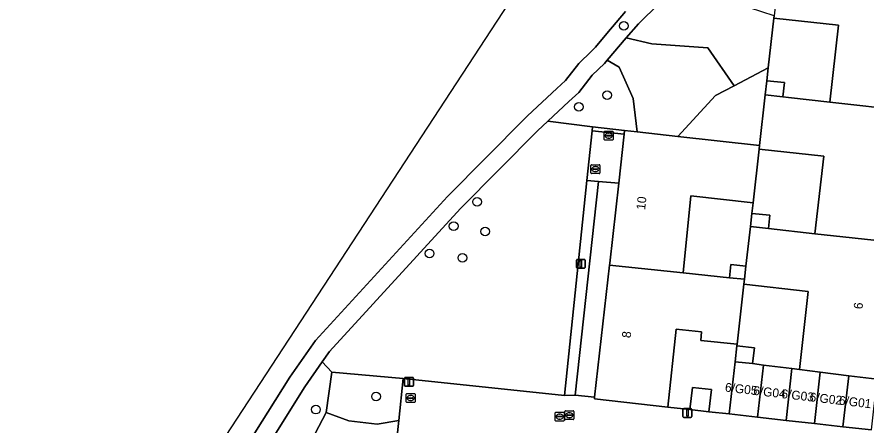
# Model space of a CAD drawing. Extents: x 162396 to 163643, y 386452 to 387406.
# Drawn here: x 162413.4 to 162508.8, y 386537.6 to 386583.4 of the extents above; entities that cross this region are included whole.
import ezdxf

# ---------------------------------------------------------------- set-up
doc = ezdxf.new("R2010")
doc.units = 0
for name, color, linetype in [('IMGEO_Boom', 7, 'Continuous'), ('IMGEO_Brandkraan', 7, 'Continuous'), ('IMGEO_Erf', 7, 'Continuous'), ('IMGEO_Grasland_overig', 7, 'Continuous'), ('IMGEO_Groenvoorziening', 7, 'Continuous'), ('IMGEO_Kolk', 7, 'Continuous'), ('IMGEO_Lichtmast', 7, 'Continuous'), ('IMGEO_Meer_plas_ven_vijver', 7, 'Continuous'), ('IMGEO_Muur', 7, 'Continuous'), ('IMGEO_Oever', 7, 'Continuous'), ('IMGEO_Pand', 7, 'Continuous'), ('IMGEO_Pand_nummerreeks', 7, 'Continuous'), ('IMGEO_Parkeervlak_open', 7, 'Continuous'), ('IMGEO_Rioolput', 7, 'Continuous'), ('IMGEO_Voetpad_open', 7, 'Continuous')]:
    doc.layers.add(name, color=color, linetype=linetype)

msp = doc.modelspace()

# ---------------------------------------------------------------- linework, layer by layer
at = {"layer": 'IMGEO_Boom'}
for centre in [(162481.511, 386582.406), (162479.639, 386574.623), (162476.459, 386573.308), (162465.046, 386562.65), (162462.422, 386559.917), (162465.964, 386559.309), (162459.721, 386556.841), (162463.403, 386556.347), (162453.712, 386540.782), (162446.969, 386539.3)]:
    msp.add_circle(centre, 0.489, dxfattribs=at)
at = {"layer": 'IMGEO_Brandkraan'}
for p, q in [((162479.316, 386569.651), (162479.316, 386570.503)), ((162479.391, 386570.577), (162480.243, 386570.577)), ((162479.575, 386570.071), (162479.575, 386570.083)), ((162480.013, 386570.034), (162479.615, 386570.034)), ((162479.618, 386570.12), (162480.016, 386570.12)), ((162479.827, 386569.797), (162479.802, 386569.797)), ((162479.804, 386570.357), (162479.829, 386570.357)), ((162480.059, 386570.083), (162480.059, 386570.071)), ((162480.317, 386570.503), (162480.317, 386569.651)), ((162480.243, 386569.577), (162479.391, 386569.577))]:
    msp.add_line(p, q, dxfattribs=at)
for points in [[(162479.316, 386569.651), (162479.316, 386570.503)], [(162479.391, 386570.577), (162480.243, 386570.577)], [(162480.317, 386570.503), (162480.317, 386569.651)], [(162480.243, 386569.577), (162479.391, 386569.577)]]:
    msp.add_lwpolyline(points, dxfattribs=at)
for centre, radius, start, end in [((162479.393, 386570.501), 0.0765, 91.55205, 178.44795), ((162479.393, 386570.501), 0.0765, 91.55205, 178.44795), ((162479.615, 386570.08), 0.0403, 85.87752, 175.75265), ((162479.612, 386570.07), 0.0366, 178.93798, 274.71019), ((162480.016, 386570.077), 0.043, 264.86636, 352.45326), ((162480.02, 386570.082), 0.0386, 1.73085, 96.63898), ((162480.241, 386570.501), 0.0765, 1.55205, 88.44795), ((162480.241, 386570.501), 0.0765, 1.55205, 88.44795), ((162479.393, 386569.653), 0.0765, 181.55205, 268.44795), ((162479.393, 386569.653), 0.0765, 181.55205, 268.44795), ((162480.241, 386569.653), 0.0765, 271.55205, 358.44795), ((162480.241, 386569.653), 0.0765, 271.55205, 358.44795)]:
    msp.add_arc(centre, radius, start, end, dxfattribs=at)
for centre, major_axis, ratio, start_param, end_param in [((162479.803, 386570.077), (-0.387, 0.002), 0.722429, 4.712389, 7.853982), ((162479.828, 386570.077), (-0.39, 0.002), 0.717154, 1.570796, 4.712389)]:
    msp.add_ellipse(centre, major_axis=major_axis, ratio=ratio, start_param=start_param, end_param=end_param, dxfattribs=at)
at = {"layer": 'IMGEO_Erf'}
for points in [[(162505.578, 386582.473), (162498.341, 386583.274), (162497.713, 386577.696), (162497.548, 386576.227), (162499.553, 386576.04), (162499.357, 386574.441), (162500, 386574.369), (162504.608, 386573.852)], [(162503.942, 386567.785), (162496.683, 386568.546), (162496.006, 386562.526), (162495.871, 386561.33), (162497.906, 386561.139), (162497.743, 386559.631), (162502.946, 386559.035)], [(162495.706, 386559.86), (162495.871, 386561.33), (162496.006, 386562.526), (162489.038, 386563.318), (162488.158, 386554.649), (162493.378, 386554.123), (162493.522, 386555.61), (162495.206, 386555.423)], [(162502.181, 386552.582), (162494.98, 386553.411), (162494.217, 386546.637), (162494.197, 386546.457), (162496.178, 386546.251), (162495.963, 386544.462), (162497.185, 386544.309), (162500.371, 386543.907), (162501.224, 386543.8)], [(162493.997, 386544.683), (162494.197, 386546.457), (162494.217, 386546.637), (162490.138, 386547.051), (162490.24, 386548.042), (162487.376, 386548.346), (162486.439, 386539.585), (162488.923, 386539.306), (162489.222, 386541.794), (162491.346, 386541.567), (162491.064, 386539.065), (162493.336, 386538.81)]]:
    msp.add_lwpolyline(points, close=True, dxfattribs=at)
at = {"layer": 'IMGEO_Grasland_overig'}
msp.add_lwpolyline([(162479.898, 386555.517), (162479.924, 386555.748), (162480.934, 386564.737), (162478.659, 386564.938), (162476.066, 386540.905), (162478.229, 386540.682)], close=True, dxfattribs=at)
at = {"layer": 'IMGEO_Groenvoorziening'}
for points in [[(162498.341, 386583.274), (162498.372, 386583.546), (162495.595, 386584.438), (162492.876, 386589.874), (162490.031, 386589.442), (162483.154, 386582.652), (162481.784, 386581.057), (162484.642, 386580.4), (162490.934, 386579.934), (162493.882, 386575.678), (162497.713, 386577.696)], [(162479.631, 386578.553), (162480.991, 386577.76), (162482.544, 386574.265), (162483.023, 386570.497), (162487.578, 386569.984), (162491.789, 386574.576), (162493.882, 386575.678), (162490.934, 386579.934), (162484.642, 386580.4), (162481.784, 386581.057)], [(162482.544, 386574.265), (162480.991, 386577.76), (162479.631, 386578.553), (162479.327, 386578.199), (162477.958, 386576.855), (162476.447, 386574.92), (162475.355, 386573.9), (162473.002, 386571.704), (162477.99, 386571.063), (162481.6, 386570.657), (162483.023, 386570.497)], [(162497.372, 386574.664), (162497.548, 386576.227), (162497.713, 386577.696), (162493.882, 386575.678), (162491.789, 386574.576), (162487.578, 386569.984), (162496.729, 386568.955)], [(162477.363, 386565.052), (162477.942, 386570.635), (162477.99, 386571.063), (162473.002, 386571.704), (162471.82, 386570.601), (162463.19, 386561.877), (162448.492, 386545.815), (162447.678, 386544.657), (162448.752, 386543.51), (162456.771, 386542.788), (162474.859, 386540.892)], [(162448.106, 386538.987), (162448.752, 386543.51), (162447.678, 386544.657), (162445.726, 386541.877), (162440.223, 386533.06), (162439.081, 386530.869), (162438.347, 386528.973), (162436.396, 386525.055), (162439.87, 386523.156)], [(162456.771, 386542.788), (162448.752, 386543.51), (162448.106, 386538.987), (162450.665, 386538.022), (162453.833, 386537.665), (162456.255, 386538.063)]]:
    msp.add_lwpolyline(points, close=True, dxfattribs=at)
for points in [[(162456.255, 386538.063), (162453.833, 386537.665), (162450.665, 386538.022), (162448.106, 386538.987), (162439.87, 386523.156), (162436.396, 386525.055), (162434.169, 386520.583), (162432.096, 386516.885), (162427.708, 386506.981), (162427.991, 386506.875), (162431.682, 386505.492), (162432.408, 386505.149), (162433.047, 386504.663), (162433.782, 386503.713), (162434.049, 386503.368), (162434.634, 386501.453), (162434.381, 386499.718), (162426.756, 386491.057), (162424.097, 386490.065), (162419.332, 386490.597), (162417.794, 386486.43), (162447.343, 386483.029)], [(162450.572, 386485.975), (162452.109, 386499.982), (162456.255, 386538.063)]]:
    msp.add_lwpolyline(points, dxfattribs=at)
at = {"layer": 'IMGEO_Kolk'}
for p, q in [((162473.806, 386538.088), (162473.806, 386538.94)), ((162473.881, 386539.014), (162474.733, 386539.014)), ((162474.065, 386538.508), (162474.065, 386538.52)), ((162474.503, 386538.471), (162474.105, 386538.471)), ((162474.108, 386538.557), (162474.506, 386538.557)), ((162474.294, 386538.794), (162474.319, 386538.794)), ((162474.549, 386538.52), (162474.549, 386538.508)), ((162474.807, 386538.94), (162474.807, 386538.088)), ((162474.733, 386538.014), (162473.881, 386538.014)), ((162474.317, 386538.234), (162474.292, 386538.234))]:
    msp.add_line(p, q, dxfattribs=at)
for points in [[(162473.806, 386538.088), (162473.806, 386538.94)], [(162473.881, 386539.014), (162474.733, 386539.014)], [(162474.807, 386538.94), (162474.807, 386538.088)], [(162474.733, 386538.014), (162473.881, 386538.014)]]:
    msp.add_lwpolyline(points, dxfattribs=at)
for centre, radius, start, end in [((162473.883, 386538.938), 0.0765, 91.55205, 178.44795), ((162473.883, 386538.938), 0.0765, 91.55205, 178.44795), ((162474.105, 386538.517), 0.0403, 85.87752, 175.75265), ((162474.102, 386538.507), 0.0366, 178.93798, 274.71019), ((162474.506, 386538.514), 0.043, 264.86636, 352.45326), ((162474.51, 386538.519), 0.0386, 1.73085, 96.63898), ((162474.731, 386538.938), 0.0765, 1.55205, 88.44795), ((162474.731, 386538.938), 0.0765, 1.55205, 88.44795), ((162473.883, 386538.09), 0.0765, 181.55205, 268.44795), ((162473.883, 386538.09), 0.0765, 181.55205, 268.44795), ((162474.731, 386538.09), 0.0765, 271.55205, 358.44795), ((162474.731, 386538.09), 0.0765, 271.55205, 358.44795)]:
    msp.add_arc(centre, radius, start, end, dxfattribs=at)
for centre, major_axis, ratio, start_param, end_param in [((162474.293, 386538.514), (-0.387, 0.002), 0.722429, 4.712389, 7.853982), ((162474.318, 386538.514), (-0.39, 0.002), 0.717154, 1.570796, 4.712389)]:
    msp.add_ellipse(centre, major_axis=major_axis, ratio=ratio, start_param=start_param, end_param=end_param, dxfattribs=at)
at = {"layer": 'IMGEO_Lichtmast'}
for p, q in [((162476.193, 386555.281), (162476.193, 386556.081)), ((162476.193, 386556.081), (162476.193, 386555.281)), ((162476.293, 386556.181), (162477.083, 386556.181)), ((162477.083, 386556.181), (162476.293, 386556.181)), ((162477.183, 386556.081), (162477.183, 386555.281)), ((162477.183, 386555.281), (162477.183, 386556.081)), ((162477.083, 386555.181), (162476.293, 386555.181)), ((162476.293, 386555.181), (162477.083, 386555.181)), ((162456.911, 386542.019), (162456.911, 386542.819)), ((162456.911, 386542.819), (162456.911, 386542.019)), ((162457.011, 386542.919), (162457.801, 386542.919)), ((162457.801, 386542.919), (162457.011, 386542.919)), ((162457.901, 386542.819), (162457.901, 386542.019)), ((162457.901, 386542.019), (162457.901, 386542.819)), ((162457.801, 386541.919), (162457.011, 386541.919)), ((162457.011, 386541.919), (162457.801, 386541.919)), ((162488.143, 386538.529), (162488.143, 386539.329)), ((162488.143, 386539.329), (162488.143, 386538.529)), ((162488.243, 386539.429), (162489.033, 386539.429)), ((162489.033, 386539.429), (162488.243, 386539.429)), ((162489.133, 386539.329), (162489.133, 386538.529)), ((162489.133, 386538.529), (162489.133, 386539.329)), ((162489.033, 386538.429), (162488.243, 386538.429)), ((162488.243, 386538.429), (162489.033, 386538.429))]:
    msp.add_line(p, q, dxfattribs=at)
for points in [[(162476.613, 386556.056), (162476.763, 386556.056), (162476.763, 386555.306), (162476.613, 386555.306), (162476.613, 386556.056)], [(162457.331, 386542.794), (162457.481, 386542.794), (162457.481, 386542.044), (162457.331, 386542.044), (162457.331, 386542.794)], [(162488.563, 386539.304), (162488.713, 386539.304), (162488.713, 386538.554), (162488.563, 386538.554), (162488.563, 386539.304)]]:
    msp.add_lwpolyline(points, dxfattribs=at)
for centre, start, end in [((162476.293, 386556.081), 90, 180), ((162476.293, 386556.081), 90, 180), ((162477.083, 386556.081), 0, 90), ((162477.083, 386556.081), 360, 90), ((162476.293, 386555.281), 180, 270), ((162476.293, 386555.281), 180, 270), ((162477.083, 386555.281), 270, 0), ((162477.083, 386555.281), 270, 0), ((162457.011, 386542.819), 90, 180), ((162457.011, 386542.819), 90, 180), ((162457.801, 386542.819), 0, 90), ((162457.801, 386542.819), 360, 90), ((162457.011, 386542.019), 180, 270), ((162457.011, 386542.019), 180, 270), ((162457.801, 386542.019), 270, 0), ((162457.801, 386542.019), 270, 0), ((162488.243, 386539.329), 90, 180), ((162488.243, 386539.329), 90, 180), ((162489.033, 386539.329), 0, 90), ((162489.033, 386539.329), 360, 90), ((162488.243, 386538.529), 180, 270), ((162488.243, 386538.529), 180, 270), ((162489.033, 386538.529), 270, 0), ((162489.033, 386538.529), 270, 0)]:
    msp.add_arc(centre, 0.1, start, end, dxfattribs=at)
at = {"layer": 'IMGEO_Meer_plas_ven_vijver'}
for points in [[(162486.069, 386611.772), (162413.433, 386500.536)], [(162438.485, 386534.053), (162444.028, 386542.939), (162446.93, 386547.07), (162461.741, 386563.256), (162470.426, 386572.035), (162470.706, 386572.318), (162473.991, 386575.369), (162474.969, 386576.277), (162476.463, 386578.19), (162477.875, 386579.576), (162478.343, 386580.036), (162479.62, 386581.555), (162481.683, 386584.01)]]:
    msp.add_lwpolyline(points, dxfattribs=at)
at = {"layer": 'IMGEO_Muur'}
msp.add_lwpolyline([(162481.6, 386570.657), (162477.99, 386571.063), (162477.942, 386570.635), (162481.552, 386570.229)], close=True, dxfattribs=at)
at = {"layer": 'IMGEO_Oever'}
for points in [[(162440.223, 386533.06), (162445.726, 386541.877), (162447.678, 386544.657), (162448.492, 386545.815), (162463.19, 386561.877), (162471.82, 386570.601), (162473.002, 386571.704), (162475.355, 386573.9), (162476.447, 386574.92), (162477.958, 386576.855), (162479.327, 386578.199), (162479.631, 386578.553), (162481.784, 386581.057), (162483.154, 386582.652), (162490.031, 386589.442)], [(162481.683, 386584.01), (162479.62, 386581.555), (162478.343, 386580.036), (162477.875, 386579.576), (162476.463, 386578.19), (162474.969, 386576.277), (162473.991, 386575.369), (162470.706, 386572.318), (162470.426, 386572.035), (162461.741, 386563.256), (162446.93, 386547.07), (162444.028, 386542.939), (162438.485, 386534.053)]]:
    msp.add_lwpolyline(points, dxfattribs=at)
at = {"layer": 'IMGEO_Pand'}
for points in [[(162515.018, 386587.956), (162506.376, 386588.928), (162500, 386589.645), (162499.07, 386589.75), (162498.372, 386583.546), (162498.341, 386583.274), (162505.578, 386582.473), (162504.608, 386573.852), (162513.322, 386572.875)], [(162497.548, 386576.227), (162497.372, 386574.664), (162499.357, 386574.441), (162499.553, 386576.04)], [(162513.322, 386572.875), (162504.608, 386573.852), (162500, 386574.369), (162499.357, 386574.441), (162497.372, 386574.664), (162496.729, 386568.955), (162496.683, 386568.546), (162503.942, 386567.785), (162502.946, 386559.035), (162511.659, 386558.094)], [(162496.683, 386568.546), (162496.729, 386568.955), (162487.578, 386569.984), (162483.023, 386570.497), (162481.6, 386570.657), (162481.552, 386570.229), (162480.934, 386564.737), (162479.924, 386555.748), (162479.898, 386555.517), (162488.158, 386554.649), (162489.038, 386563.318), (162496.006, 386562.526)], [(162495.871, 386561.33), (162495.706, 386559.86), (162497.743, 386559.631), (162497.906, 386561.139)], [(162511.642, 386557.939), (162511.659, 386558.094), (162502.946, 386559.035), (162497.743, 386559.631), (162495.706, 386559.86), (162495.206, 386555.423), (162495.041, 386553.955), (162494.98, 386553.411), (162502.181, 386552.582), (162501.224, 386543.8), (162503.557, 386543.507), (162506.743, 386543.105), (162509.928, 386542.705), (162509.967, 386543.053)], [(162487.376, 386548.346), (162490.24, 386548.042), (162490.138, 386547.051), (162494.217, 386546.637), (162494.98, 386553.411), (162495.041, 386553.955), (162493.378, 386554.123), (162488.158, 386554.649), (162479.898, 386555.517), (162478.229, 386540.682), (162478.21, 386540.51), (162486.439, 386539.585)], [(162495.206, 386555.423), (162493.522, 386555.61), (162493.378, 386554.123), (162495.041, 386553.955)], [(162494.197, 386546.457), (162493.997, 386544.683), (162495.963, 386544.462), (162496.178, 386546.251)], [(162497.185, 386544.309), (162495.963, 386544.462), (162493.997, 386544.683), (162493.336, 386538.81), (162496.527, 386538.451)], [(162500.371, 386543.907), (162497.185, 386544.309), (162496.527, 386538.451), (162499.717, 386538.092)], [(162503.557, 386543.507), (162501.224, 386543.8), (162500.371, 386543.907), (162499.717, 386538.092), (162502.907, 386537.733)], [(162506.743, 386543.105), (162503.557, 386543.507), (162502.907, 386537.733), (162506.098, 386537.374)], [(162509.928, 386542.705), (162506.743, 386543.105), (162506.098, 386537.374), (162509.288, 386537.015)], [(162488.923, 386539.306), (162491.064, 386539.065), (162491.346, 386541.567), (162489.222, 386541.794)]]:
    msp.add_lwpolyline(points, close=True, dxfattribs=at)
at = {"layer": 'IMGEO_Parkeervlak_open'}
msp.add_lwpolyline([(162477.363, 386565.052), (162478.659, 386564.938), (162480.934, 386564.737), (162481.552, 386570.229), (162477.942, 386570.635)], close=True, dxfattribs=at)
at = {"layer": 'IMGEO_Rioolput'}
for p, q in [((162477.827, 386565.89), (162477.827, 386566.742)), ((162477.902, 386566.816), (162478.754, 386566.816)), ((162478.086, 386566.31), (162478.086, 386566.322)), ((162478.524, 386566.273), (162478.126, 386566.273)), ((162478.129, 386566.359), (162478.527, 386566.359)), ((162478.338, 386566.036), (162478.313, 386566.036)), ((162478.315, 386566.596), (162478.34, 386566.596)), ((162478.57, 386566.322), (162478.57, 386566.31)), ((162478.828, 386566.742), (162478.828, 386565.89)), ((162478.754, 386565.816), (162477.902, 386565.816)), ((162457.104, 386540.173), (162457.104, 386541.025)), ((162457.179, 386541.099), (162458.031, 386541.099)), ((162457.363, 386540.593), (162457.363, 386540.605)), ((162457.801, 386540.556), (162457.403, 386540.556)), ((162457.406, 386540.642), (162457.804, 386540.642)), ((162457.615, 386540.319), (162457.59, 386540.319)), ((162457.592, 386540.879), (162457.617, 386540.879)), ((162457.847, 386540.605), (162457.847, 386540.593)), ((162458.105, 386541.025), (162458.105, 386540.173)), ((162458.031, 386540.099), (162457.179, 386540.099)), ((162474.893, 386538.248), (162474.893, 386539.1)), ((162474.968, 386539.174), (162475.82, 386539.174)), ((162475.152, 386538.668), (162475.152, 386538.68)), ((162475.59, 386538.631), (162475.192, 386538.631)), ((162475.195, 386538.717), (162475.593, 386538.717)), ((162475.404, 386538.394), (162475.379, 386538.394)), ((162475.381, 386538.954), (162475.406, 386538.954)), ((162475.636, 386538.68), (162475.636, 386538.668)), ((162475.894, 386539.1), (162475.894, 386538.248)), ((162475.82, 386538.174), (162474.968, 386538.174))]:
    msp.add_line(p, q, dxfattribs=at)
for points in [[(162477.827, 386565.89), (162477.827, 386566.742)], [(162477.902, 386566.816), (162478.754, 386566.816)], [(162478.828, 386566.742), (162478.828, 386565.89)], [(162478.754, 386565.816), (162477.902, 386565.816)], [(162457.104, 386540.173), (162457.104, 386541.025)], [(162457.179, 386541.099), (162458.031, 386541.099)], [(162458.105, 386541.025), (162458.105, 386540.173)], [(162458.031, 386540.099), (162457.179, 386540.099)], [(162474.893, 386538.248), (162474.893, 386539.1)], [(162474.968, 386539.174), (162475.82, 386539.174)], [(162475.894, 386539.1), (162475.894, 386538.248)], [(162475.82, 386538.174), (162474.968, 386538.174)]]:
    msp.add_lwpolyline(points, dxfattribs=at)
for centre, radius, start, end in [((162477.904, 386566.74), 0.0765, 91.55205, 178.44795), ((162477.904, 386566.74), 0.0765, 91.55205, 178.44795), ((162478.126, 386566.319), 0.0403, 85.87752, 175.75265), ((162478.123, 386566.309), 0.0366, 178.93798, 274.71019), ((162478.527, 386566.316), 0.043, 264.86636, 352.45326), ((162478.531, 386566.321), 0.0386, 1.73085, 96.63898), ((162478.752, 386566.74), 0.0765, 1.55205, 88.44795), ((162478.752, 386566.74), 0.0765, 1.55205, 88.44795), ((162477.904, 386565.892), 0.0765, 181.55205, 268.44795), ((162477.904, 386565.892), 0.0765, 181.55205, 268.44795), ((162478.752, 386565.892), 0.0765, 271.55205, 358.44795), ((162478.752, 386565.892), 0.0765, 271.55205, 358.44795), ((162457.181, 386541.023), 0.0765, 91.55205, 178.44795), ((162457.181, 386541.023), 0.0765, 91.55205, 178.44795), ((162457.403, 386540.602), 0.0403, 85.87752, 175.75265), ((162457.4, 386540.592), 0.0366, 178.93798, 274.71019), ((162457.804, 386540.599), 0.043, 264.86636, 352.45326), ((162457.808, 386540.604), 0.0386, 1.73085, 96.63898), ((162458.029, 386541.023), 0.0765, 1.55205, 88.44795), ((162458.029, 386541.023), 0.0765, 1.55205, 88.44795), ((162457.181, 386540.175), 0.0765, 181.55205, 268.44795), ((162457.181, 386540.175), 0.0765, 181.55205, 268.44795), ((162458.029, 386540.175), 0.0765, 271.55205, 358.44795), ((162458.029, 386540.175), 0.0765, 271.55205, 358.44795), ((162474.97, 386539.098), 0.0765, 91.55205, 178.44795), ((162474.97, 386539.098), 0.0765, 91.55205, 178.44795), ((162475.192, 386538.677), 0.0403, 85.87752, 175.75265), ((162475.189, 386538.667), 0.0366, 178.93798, 274.71019), ((162475.593, 386538.674), 0.043, 264.86636, 352.45326), ((162475.597, 386538.679), 0.0386, 1.73085, 96.63898), ((162475.818, 386539.098), 0.0765, 1.55205, 88.44795), ((162475.818, 386539.098), 0.0765, 1.55205, 88.44795), ((162474.97, 386538.25), 0.0765, 181.55205, 268.44795), ((162474.97, 386538.25), 0.0765, 181.55205, 268.44795), ((162475.818, 386538.25), 0.0765, 271.55205, 358.44795), ((162475.818, 386538.25), 0.0765, 271.55205, 358.44795)]:
    msp.add_arc(centre, radius, start, end, dxfattribs=at)
for centre, major_axis, ratio, start_param, end_param in [((162478.314, 386566.316), (-0.387, 0.002), 0.722429, 4.712389, 7.853982), ((162478.339, 386566.316), (-0.39, 0.002), 0.717154, 1.570796, 4.712389), ((162457.591, 386540.599), (-0.387, 0.002), 0.722429, 4.712389, 7.853982), ((162457.616, 386540.599), (-0.39, 0.002), 0.717154, 1.570796, 4.712389), ((162475.38, 386538.674), (-0.387, 0.002), 0.722429, 4.712389, 7.853982), ((162475.405, 386538.674), (-0.39, 0.002), 0.717154, 1.570796, 4.712389)]:
    msp.add_ellipse(centre, major_axis=major_axis, ratio=ratio, start_param=start_param, end_param=end_param, dxfattribs=at)
at = {"layer": 'IMGEO_Voetpad_open'}
msp.add_lwpolyline([(162478.659, 386564.938), (162477.363, 386565.052), (162474.859, 386540.892), (162476.066, 386540.905)], close=True, dxfattribs=at)
msp.add_lwpolyline([(162509.288, 386537.015), (162506.098, 386537.374), (162502.907, 386537.733), (162499.717, 386538.092), (162496.527, 386538.451), (162493.336, 386538.81), (162491.064, 386539.065), (162488.923, 386539.306), (162486.439, 386539.585), (162478.21, 386540.51), (162478.229, 386540.682), (162476.066, 386540.905), (162474.859, 386540.892), (162456.771, 386542.788), (162456.255, 386538.063), (162452.109, 386499.982), (162450.572, 386485.975)], dxfattribs=at)

# ---------------------------------------------------------------- texts
at = {"layer": 'IMGEO_Pand_nummerreeks'}
for s, rotation, p in [('10', 83.58308, (162483.894, 386561.705)), ('6', 83.58308, (162508.274, 386550.545)), ('8', 83.58308, (162482.274, 386547.304)), ('6/G05', 353.4339, (162492.822, 386541.335)), ('6/G04', 353.4339, (162495.989, 386540.97)), ('6/G03', 353.4339, (162499.155, 386540.606)), ('6/G02', 353.4339, (162502.316, 386540.242)), ('6/G01', 353.4339, (162505.598, 386539.864))]:
    msp.add_text(s, height=1, rotation=rotation, dxfattribs=at).set_placement(p)

doc.saveas('drawing.dxf')
